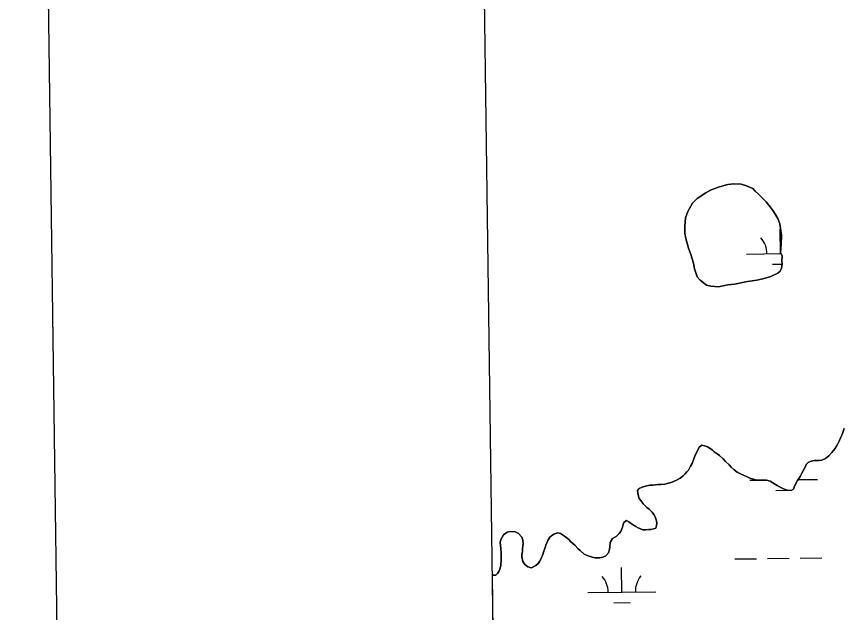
# Model space of a CAD drawing. Extents: x 3767014 to 3805179, y 361544 to 387384.
# Drawn here: x 3770355 to 3771571, y 381465 to 382342 of the extents above; entities that cross this region are included whole.
import ezdxf

# ---------------------------------------------------------------- set-up
doc = ezdxf.new("R2010")
doc.units = 0
for name, color, linetype in [('V-ANNO-SYMB', 7, 'Continuous'), ('V-GRID-FRAM', 7, 'Continuous'), ('V-TOPO-SHOR', 7, 'Continuous'), ('V-WETL-SWMP', 7, 'Continuous')]:
    doc.layers.add(name, color=color, linetype=linetype)

msp = doc.modelspace()

# ---------------------------------------------------------------- linework, layer by layer
at = {"layer": 'V-ANNO-SYMB'}
msp.add_lwpolyline([(3770673.762, 362790.263), (3803753.771, 363249.785), (3803435.463, 386164.149), (3770355.454, 385704.627), (3770673.762, 362790.263)], dxfattribs=at)
at = {"layer": 'V-GRID-FRAM'}
msp.add_lwpolyline([(3771006.872, 385146.094), (3802799.803, 385587.734), (3803060.286, 367407.215), (3771251.489, 366965.353), (3771006.872, 385146.094)], dxfattribs=at)
at = {"layer": 'V-TOPO-SHOR'}
for points in [[(3771480.293, 382006.375), (3771480.86, 382019.808), (3771478.503, 382036.741), (3771475.574, 382044.329), (3771468.554, 382055.998), (3771464.458, 382061.833), (3771458.611, 382068.833), (3771453.931, 382073.501), (3771446.917, 382080.499), (3771442.241, 382084.58), (3771438.731, 382088.666), (3771429.384, 382092.741), (3771421.788, 382095.068), (3771410.692, 382095.637), (3771401.934, 382094.46), (3771389.675, 382090.941), (3771377.418, 382086.837), (3771369.832, 382082.157), (3771356.993, 382073.967), (3771349.995, 382066.951), (3771343.003, 382054.679), (3771339.509, 382045.33), (3771338.942, 382032.483), (3771338.952, 382023.14), (3771340.132, 382014.967), (3771344.236, 382000.956), (3771347.75, 381991.617), (3771351.271, 381978.774), (3771353.032, 381970.601), (3771357.134, 381958.925), (3771361.228, 381953.676), (3771370.579, 381946.678), (3771377.004, 381944.935), (3771388.102, 381943.78), (3771402.112, 381946.717), (3771412.039, 381947.899), (3771426.052, 381950.834), (3771430.721, 381952.007), (3771444.733, 381953.776), (3771453.491, 381955.54), (3771465.166, 381959.056), (3771475.671, 381964.326), (3771479.173, 381967.25), (3771480.92, 381970.756), (3771482.079, 381977.765), (3771481.491, 381981.853), (3771482.064, 381988.861), (3771479.721, 381994.698), (3771480.293, 382006.375)], [(3771572.957, 381735.767), (3771570.159, 381727.03), (3771568.293, 381722.973), (3771565.805, 381717.044), (3771563.937, 381712.987), (3771561.758, 381709.866), (3771559.579, 381705.807), (3771557.4, 381703.308), (3771554.908, 381700.498), (3771550.547, 381695.503)], [(3771550.547, 381695.503), (3771545.874, 381691.753), (3771540.26, 381689.253), (3771536.207, 381688.624), (3771529.344, 381688.616), (3771524.667, 381687.674), (3771520.303, 381685.798), (3771517.499, 381682.675), (3771515.633, 381678.617), (3771513.765, 381675.494), (3771510.652, 381669.877), (3771508.475, 381665.197), (3771504.429, 381658.953), (3771502.249, 381654.582), (3771499.759, 381649.589), (3771498.516, 381646.47), (3771495.088, 381644.594), (3771489.472, 381644.897), (3771483.854, 381647.074), (3771478.861, 381649.251), (3771474.493, 381651.742), (3771468.249, 381655.79), (3771464.191, 381658.281), (3771458.887, 381659.522), (3771454.832, 381659.516), (3771448.594, 381659.821), (3771444.539, 381659.817), (3771439.235, 381661.058), (3771434.242, 381662.61), (3771430.496, 381664.476), (3771424.878, 381666.966), (3771421.446, 381668.521), (3771418.638, 381670.077), (3771415.828, 381671.634), (3771411.458, 381674.749), (3771407.085, 381678.798), (3771403.962, 381682.226), (3771398.653, 381687.209), (3771394.906, 381690.946), (3771389.597, 381695.931), (3771386.476, 381698.424), (3771382.104, 381701.537), (3771379.296, 381703.718), (3771375.859, 381706.208), (3771372.113, 381708.698), (3771367.745, 381710.253), (3771364.001, 381711.185), (3771359.95, 381708.373), (3771357.151, 381702.753), (3771354.038, 381696.2), (3771352.172, 381691.206), (3771349.374, 381684.03), (3771347.195, 381680.285), (3771344.082, 381674.354), (3771341.903, 381671.857), (3771339.1, 381669.045), (3771336.296, 381665.924), (3771331.934, 381662.487), (3771327.256, 381659.987), (3771320.086, 381656.857), (3771316.658, 381655.917), (3771312.916, 381654.977), (3771309.172, 381654.037), (3771303.247, 381653.093), (3771298.881, 381653.089), (3771292.02, 381652.145), (3771287.341, 381652.139), (3771280.793, 381650.883), (3771276.115, 381649.63), (3771271.751, 381647.443), (3771269.261, 381644.32), (3771270.203, 381638.081), (3771271.77, 381632.781), (3771273.957, 381629.664), (3771277.393, 381624.991), (3771279.579, 381622.809), (3771283.013, 381619.383), (3771286.136, 381616.891), (3771290.509, 381612.842), (3771293.007, 381609.413), (3771294.883, 381605.674), (3771297.075, 381599.749), (3771297.39, 381596.63), (3771297.083, 381592.886), (3771295.84, 381589.142), (3771288.981, 381586.951), (3771285.862, 381587.258), (3771281.182, 381586.629), (3771276.816, 381586.623), (3771269.951, 381589.423), (3771266.828, 381591.602), (3771261.835, 381594.717), (3771256.526, 381598.453), (3771252.781, 381600.318), (3771249.043, 381597.506), (3771247.798, 381594.699), (3771246.868, 381590.33), (3771244.38, 381584.401), (3771242.199, 381581.278), (3771237.527, 381576.908), (3771232.538, 381574.094)], [(3771232.538, 381574.094), (3771229.116, 381568.163), (3771228.186, 381562.236), (3771227.881, 381557.867), (3771226.638, 381552.876), (3771222.589, 381548.193), (3771218.225, 381546.317), (3771213.858, 381545.686), (3771206.995, 381545.366), (3771202.627, 381546.296), (3771195.14, 381548.782), (3771190.458, 381550.962), (3771184.525, 381556.256), (3771182.026, 381558.748), (3771176.718, 381564.044), (3771171.096, 381569.029), (3771167.975, 381572.455), (3771162.978, 381576.504), (3771155.797, 381581.176), (3771152.054, 381582.419), (3771146.131, 381580.227), (3771142.389, 381577.727), (3771139.897, 381575.853), (3771137.095, 381571.171), (3771134.298, 381564.304), (3771133.366, 381560.56), (3771130.877, 381554.009), (3771129.634, 381550.263), (3771127.146, 381544.645), (3771124.969, 381540.275), (3771123.099, 381537.156), (3771119.673, 381534.031), (3771113.127, 381530.903), (3771107.512, 381532.144), (3771103.451, 381535.882), (3771100.639, 381539.935), (3771098.759, 381547.107), (3771098.755, 381550.226), (3771099.686, 381554.595), (3771099.994, 381558.025), (3771100.61, 381563.016), (3771100.917, 381566.76), (3771100.288, 381571.437), (3771099.035, 381575.804), (3771094.038, 381581.1), (3771089.045, 381583.588), (3771081.871, 381584.205), (3771077.504, 381583.263), (3771071.895, 381579.513), (3771067.848, 381572.646), (3771067.23, 381567.966), (3771067.865, 381559.233), (3771068.497, 381552.373), (3771068.508, 381543.015), (3771067.895, 381533.969), (3771066.652, 381528.976), (3771065.098, 381525.232), (3771063.23, 381522.423), (3771060.738, 381519.924), (3771055.661, 381519.919)]]:
    msp.add_lwpolyline(points, dxfattribs=at)
at = {"layer": 'V-WETL-SWMP'}
for p, q in [((3771479.57, 381992.842), (3771479.07, 382028.838)), ((3771429.575, 381992.147), (3771480.462, 381992.854)), ((3771467.785, 381977.245), (3771482.026, 381977.443)), ((3771570.16, 381727.03), (3771572.956, 381735.767)), ((3771565.805, 381717.044), (3771568.293, 381722.973)), ((3771568.293, 381722.973), (3771570.16, 381727.03)), ((3771357.15, 381702.754), (3771359.95, 381708.372)), ((3771359.95, 381708.372), (3771364.002, 381711.184)), ((3771364.002, 381711.184), (3771367.746, 381710.253)), ((3771367.746, 381710.253), (3771372.114, 381708.699)), ((3771372.114, 381708.699), (3771375.86, 381706.208)), ((3771559.58, 381705.807), (3771561.759, 381709.865)), ((3771561.759, 381709.865), (3771563.938, 381712.986)), ((3771563.938, 381712.986), (3771565.805, 381717.044)), ((3771352.173, 381691.207), (3771354.038, 381696.2)), ((3771354.038, 381696.2), (3771357.15, 381702.754)), ((3771375.86, 381706.208), (3771379.295, 381703.717)), ((3771379.295, 381703.717), (3771382.104, 381701.537)), ((3771382.104, 381701.537), (3771386.475, 381698.423)), ((3771386.475, 381698.423), (3771389.597, 381695.932)), ((3771389.597, 381695.932), (3771394.906, 381690.947)), ((3771550.547, 381695.503), (3771554.908, 381700.499)), ((3771554.908, 381700.499), (3771557.4, 381703.309)), ((3771557.4, 381703.309), (3771559.58, 381705.807)), ((3771347.195, 381680.284), (3771349.374, 381684.03)), ((3771349.374, 381684.03), (3771352.173, 381691.207)), ((3771394.906, 381690.947), (3771398.653, 381687.209)), ((3771398.653, 381687.209), (3771403.962, 381682.225)), ((3771517.499, 381682.674), (3771520.303, 381685.797)), ((3771520.303, 381685.797), (3771524.667, 381687.673)), ((3771524.667, 381687.673), (3771529.345, 381688.615)), ((3771529.345, 381688.615), (3771536.207, 381688.623)), ((3771536.207, 381688.623), (3771540.261, 381689.252)), ((3771540.261, 381689.252), (3771545.873, 381691.754)), ((3771545.873, 381691.754), (3771550.547, 381695.503)), ((3771339.099, 381669.045), (3771341.903, 381671.856)), ((3771341.903, 381671.856), (3771344.083, 381674.354)), ((3771344.083, 381674.354), (3771347.195, 381680.284)), ((3771403.962, 381682.225), (3771407.085, 381678.797)), ((3771407.085, 381678.797), (3771411.457, 381674.748)), ((3771411.457, 381674.748), (3771415.828, 381671.634)), ((3771415.828, 381671.634), (3771418.637, 381670.078)), ((3771510.653, 381669.877), (3771513.765, 381675.495)), ((3771513.765, 381675.495), (3771515.633, 381678.617)), ((3771515.633, 381678.617), (3771517.499, 381682.674)), ((3771320.087, 381656.858), (3771327.257, 381659.986)), ((3771327.257, 381659.986), (3771331.933, 381662.487)), ((3771331.933, 381662.487), (3771336.296, 381665.923)), ((3771336.296, 381665.923), (3771339.099, 381669.045)), ((3771418.637, 381670.078), (3771421.446, 381668.521)), ((3771421.446, 381668.521), (3771424.879, 381666.966)), ((3771424.879, 381666.966), (3771430.496, 381664.477)), ((3771430.496, 381664.477), (3771434.242, 381662.611)), ((3771434.196, 381659.504), (3771450.456, 381659.73)), ((3771434.242, 381662.611), (3771439.234, 381661.057)), ((3771439.234, 381661.057), (3771444.538, 381659.816)), ((3771444.538, 381659.816), (3771448.593, 381659.821)), ((3771448.593, 381659.821), (3771454.832, 381659.516)), ((3771454.832, 381659.516), (3771458.887, 381659.521)), ((3771458.887, 381659.521), (3771464.191, 381658.28)), ((3771504.428, 381658.953), (3771508.475, 381665.196)), ((3771505.427, 381660.494), (3771534.186, 381660.893)), ((3771508.475, 381665.196), (3771510.653, 381669.877)), ((3771269.26, 381644.319), (3771271.751, 381647.442)), ((3771271.751, 381647.442), (3771276.115, 381649.63)), ((3771276.115, 381649.63), (3771280.793, 381650.884)), ((3771280.793, 381650.884), (3771287.341, 381652.139)), ((3771287.341, 381652.139), (3771292.02, 381652.145)), ((3771292.02, 381652.145), (3771298.881, 381653.089)), ((3771298.881, 381653.089), (3771303.248, 381653.094)), ((3771303.248, 381653.094), (3771309.173, 381654.037)), ((3771309.173, 381654.037), (3771312.915, 381654.977)), ((3771312.915, 381654.977), (3771316.657, 381655.918)), ((3771316.657, 381655.918), (3771320.087, 381656.858)), ((3771464.191, 381658.28), (3771468.249, 381655.79)), ((3771468.249, 381655.79), (3771474.492, 381651.742)), ((3771474.492, 381651.742), (3771478.862, 381649.252)), ((3771478.862, 381649.252), (3771483.855, 381647.075)), ((3771498.516, 381646.469), (3771499.76, 381649.589)), ((3771499.76, 381649.589), (3771502.249, 381654.583)), ((3771502.249, 381654.583), (3771504.428, 381658.953)), ((3771270.203, 381638.082), (3771269.26, 381644.319)), ((3771271.769, 381632.782), (3771270.203, 381638.082)), ((3771472.406, 381644.603), (3771490.331, 381644.852)), ((3771483.855, 381647.075), (3771489.473, 381644.898)), ((3771489.473, 381644.898), (3771495.087, 381644.593)), ((3771495.087, 381644.593), (3771498.516, 381646.469)), ((3771495.696, 381644.926), (3771496.404, 381644.936)), ((3771273.956, 381629.665), (3771271.769, 381632.782)), ((3771277.393, 381624.99), (3771273.956, 381629.665)), ((3771279.579, 381622.81), (3771277.393, 381624.99)), ((3771283.014, 381619.383), (3771279.579, 381622.81)), ((3771286.137, 381616.891), (3771283.014, 381619.383)), ((3771290.508, 381612.842), (3771286.137, 381616.891)), ((3771293.008, 381609.413), (3771290.508, 381612.842)), ((3771249.042, 381597.507), (3771252.781, 381600.319)), ((3771252.781, 381600.319), (3771256.527, 381598.452)), ((3771294.884, 381605.673), (3771293.008, 381609.413)), ((3771297.074, 381599.749), (3771294.884, 381605.673)), ((3771297.39, 381596.63), (3771297.074, 381599.749)), ((3771244.379, 381584.401), (3771246.867, 381590.331)), ((3771246.867, 381590.331), (3771247.798, 381594.699)), ((3771247.798, 381594.699), (3771249.042, 381597.507)), ((3771256.527, 381598.452), (3771261.834, 381594.716)), ((3771261.834, 381594.716), (3771266.828, 381591.602)), ((3771266.828, 381591.602), (3771269.95, 381589.423)), ((3771269.95, 381589.423), (3771276.816, 381586.624)), ((3771276.816, 381586.624), (3771281.183, 381586.629)), ((3771281.183, 381586.629), (3771285.861, 381587.259)), ((3771285.861, 381587.259), (3771288.98, 381586.951)), ((3771288.98, 381586.951), (3771295.84, 381589.142)), ((3771295.84, 381589.142), (3771297.083, 381592.887)), ((3771297.083, 381592.887), (3771297.39, 381596.63)), ((3771067.848, 381572.646), (3771071.895, 381579.513)), ((3771071.895, 381579.513), (3771077.505, 381583.263)), ((3771077.505, 381583.263), (3771081.87, 381584.204)), ((3771081.87, 381584.204), (3771089.045, 381583.589)), ((3771089.045, 381583.589), (3771094.039, 381581.1)), ((3771094.039, 381581.1), (3771099.036, 381575.803)), ((3771099.036, 381575.803), (3771100.289, 381571.438)), ((3771137.096, 381571.171), (3771139.897, 381575.853)), ((3771139.897, 381575.853), (3771142.39, 381577.727)), ((3771142.39, 381577.727), (3771146.13, 381580.227)), ((3771146.13, 381580.227), (3771152.054, 381582.418)), ((3771152.054, 381582.418), (3771155.798, 381581.175)), ((3771155.798, 381581.175), (3771162.978, 381576.505)), ((3771162.978, 381576.505), (3771167.974, 381572.456)), ((3771232.539, 381574.094), (3771237.526, 381576.907)), ((3771237.526, 381576.907), (3771242.199, 381581.279)), ((3771242.199, 381581.279), (3771244.379, 381584.401)), ((3771067.23, 381567.967), (3771067.848, 381572.646)), ((3771067.864, 381559.234), (3771067.23, 381567.967)), ((3771100.611, 381563.017), (3771099.993, 381558.025)), ((3771100.289, 381571.438), (3771100.918, 381566.76)), ((3771100.918, 381566.76), (3771100.611, 381563.017)), ((3771133.365, 381560.561), (3771134.297, 381564.305)), ((3771134.297, 381564.305), (3771137.096, 381571.171)), ((3771167.974, 381572.456), (3771171.097, 381569.028)), ((3771171.097, 381569.028), (3771176.718, 381564.045)), ((3771176.718, 381564.045), (3771182.027, 381558.748)), ((3771227.88, 381557.868), (3771228.186, 381562.235)), ((3771228.186, 381562.235), (3771229.115, 381568.163)), ((3771229.115, 381568.163), (3771232.539, 381574.094)), ((3771068.497, 381552.372), (3771067.864, 381559.234)), ((3771068.508, 381543.015), (3771068.497, 381552.372)), ((3771099.686, 381554.594), (3771098.755, 381550.226)), ((3771098.755, 381550.226), (3771098.759, 381547.107)), ((3771099.993, 381558.025), (3771099.686, 381554.594)), ((3771127.146, 381544.646), (3771129.635, 381550.263)), ((3771129.635, 381550.263), (3771130.878, 381554.008)), ((3771130.878, 381554.008), (3771133.365, 381560.561)), ((3771182.027, 381558.748), (3771184.525, 381556.256)), ((3771184.525, 381556.256), (3771190.458, 381550.961)), ((3771190.458, 381550.961), (3771195.139, 381548.783)), ((3771222.589, 381548.192), (3771226.638, 381552.876)), ((3771226.638, 381552.876), (3771227.88, 381557.868)), ((3771067.895, 381533.969), (3771068.508, 381543.015)), ((3771098.759, 381547.107), (3771100.639, 381539.935)), ((3771100.639, 381539.935), (3771103.451, 381535.883)), ((3771123.1, 381537.155), (3771124.968, 381540.276)), ((3771124.968, 381540.276), (3771127.146, 381544.646)), ((3771195.139, 381548.783), (3771202.628, 381546.297)), ((3771202.628, 381546.297), (3771206.996, 381545.366)), ((3771206.996, 381545.366), (3771213.858, 381545.686)), ((3771213.858, 381545.686), (3771218.224, 381546.316)), ((3771218.224, 381546.316), (3771222.589, 381548.192)), ((3771412.393, 381543.758), (3771444.39, 381544.203)), ((3771460.389, 381544.425), (3771492.386, 381544.869)), ((3771508.384, 381545.092), (3771540.381, 381545.536)), ((3771065.098, 381525.232), (3771066.653, 381528.976)), ((3771066.653, 381528.976), (3771067.895, 381533.969)), ((3771103.451, 381535.883), (3771107.511, 381532.145)), ((3771107.511, 381532.145), (3771113.127, 381530.904)), ((3771113.127, 381530.904), (3771119.673, 381534.031)), ((3771119.673, 381534.031), (3771123.1, 381537.155)), ((3771245.99, 381495.012), (3771245.49, 381531.009)), ((3771055.661, 381519.918), (3771060.738, 381519.924)), ((3771059.46, 381237.604), (3771055.661, 381519.918)), ((3771060.738, 381519.924), (3771063.23, 381522.422)), ((3771063.23, 381522.422), (3771065.098, 381525.232)), ((3771195.995, 381494.318), (3771295.985, 381495.707)), ((3771234.206, 381479.416), (3771258.203, 381479.749))]:
    msp.add_line(p, q, dxfattribs=at)
msp.add_lwpolyline([(3771480.292, 382006.376), (3771479.722, 381994.697), (3771482.065, 381988.86), (3771481.49, 381981.852), (3771482.079, 381977.765), (3771480.919, 381970.756), (3771479.172, 381967.25), (3771475.671, 381964.326), (3771465.166, 381959.057), (3771453.491, 381955.539), (3771444.734, 381953.777), (3771430.721, 381952.008), (3771426.051, 381950.834), (3771412.039, 381947.898), (3771402.113, 381946.718), (3771388.102, 381943.781), (3771377.005, 381944.935), (3771370.58, 381946.679), (3771361.228, 381953.676), (3771357.134, 381958.926), (3771353.032, 381970.601), (3771351.27, 381978.774), (3771347.751, 381991.617), (3771344.236, 382000.956), (3771340.131, 382014.966), (3771338.953, 382023.14), (3771338.942, 382032.483), (3771339.51, 382045.331), (3771343.003, 382054.679), (3771349.995, 382066.951), (3771356.994, 382073.967), (3771369.831, 382082.158), (3771377.417, 382086.838), (3771389.676, 382090.941), (3771401.934, 382094.46), (3771410.692, 382095.638), (3771421.788, 382095.068), (3771429.383, 382092.741), (3771438.731, 382088.665), (3771442.24, 382084.581), (3771446.916, 382080.499), (3771458.61, 382068.834), (3771464.458, 382061.834), (3771468.553, 382055.999), (3771475.574, 382044.328), (3771478.503, 382036.74), (3771480.86, 382019.808)], close=True, dxfattribs=at)
for centre, start, end in [((3771424.326, 381992.549), 0.024037, 41.567696), ((3771190.746, 381494.72), 0.024037, 41.567696), ((3771301.221, 381496.254), 140.024034, 181.567693)]:
    msp.add_arc(centre, 35.246, start, end, dxfattribs=at)

doc.saveas('drawing.dxf')
